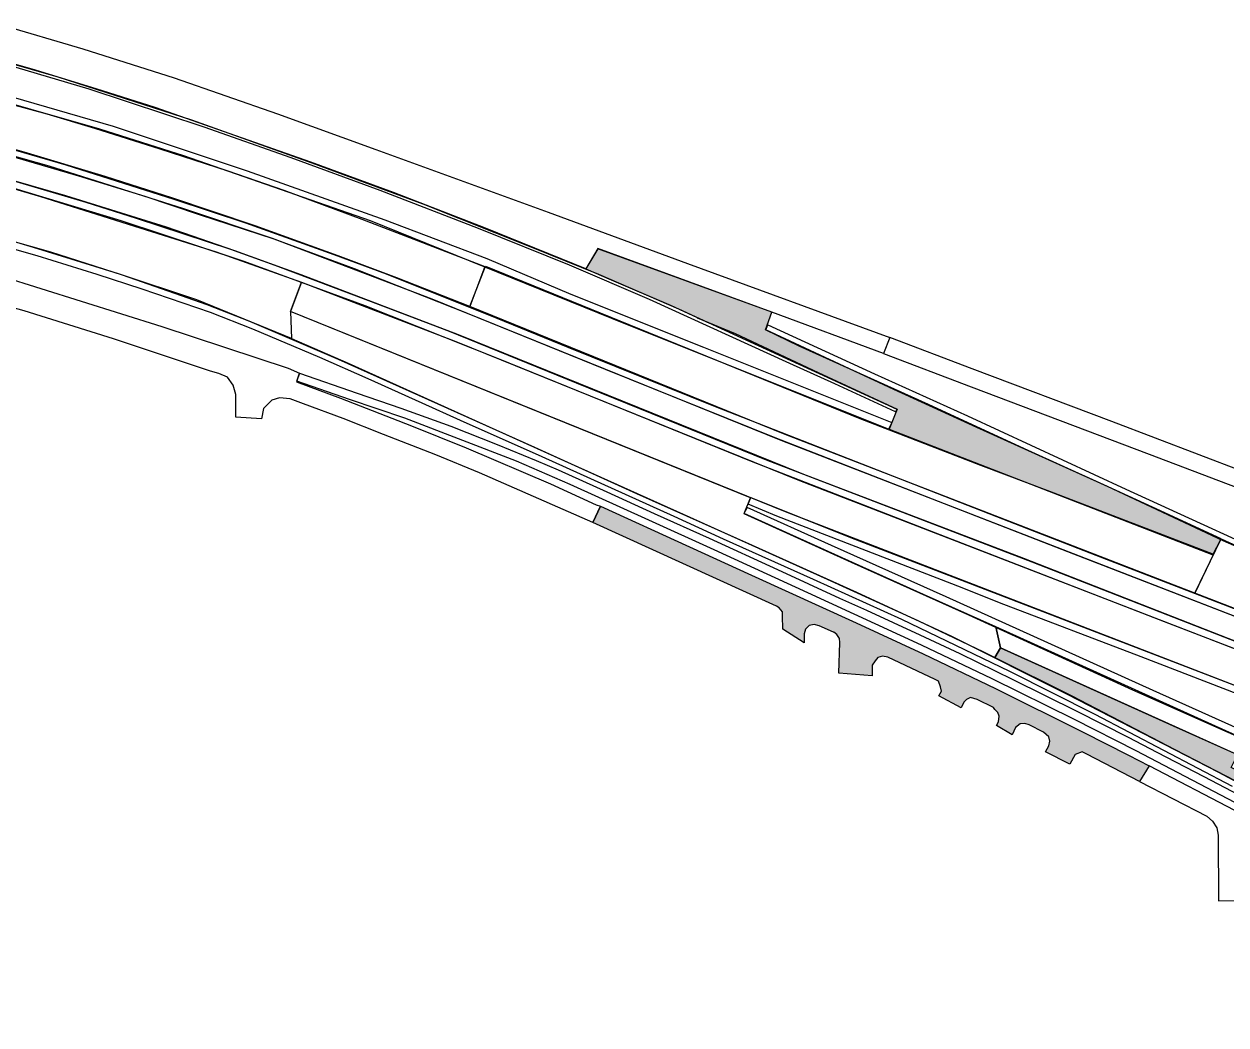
# Model space of a CAD drawing. Extents: x 2363427 to 2368559, y 6957299 to 6980140.
# Drawn here: x 2365371.7 to 2365447.5, y 6957738.3 to 6957801.4 of the extents above; entities that cross this region are included whole.
import ezdxf

# ---------------------------------------------------------------- set-up
doc = ezdxf.new("R2010")
doc.units = 0
doc.header["$LTSCALE"] = 5.6
for name, color, linetype, lineweight in [('10', 7, 'Continuous', 13), ('11', 7, 'Continuous', 13), ('14', 7, 'Continuous', 13), ('9', 7, 'Continuous', 13)]:
    doc.layers.add(name, color=color, linetype=linetype, lineweight=lineweight)

msp = doc.modelspace()

# ---------------------------------------------------------------- hatches: boundary and pattern name
at = {"layer": '11'}
for points in [[(2365447.173, 6957768.931), (2365442.842, 6957770.942), (2365439.558, 6957772.445), (2365435.011, 6957774.505), (2365428.721, 6957777.41), (2365420.572, 6957781.092), (2365418.448, 6957782.112), (2365418.853, 6957783.224), (2365407.874, 6957787.222), (2365407.117, 6957785.957), (2365408.724, 6957785.271), (2365412.498, 6957783.644), (2365414.914, 6957782.544), (2365414.142, 6957782.881), (2365416.528, 6957781.887), (2365421.765, 6957779.436), (2365426.742, 6957777.119), (2365426.255, 6957775.86), (2365446.665, 6957767.942)], [(2365452.243, 6957752.153), (2365451.513, 6957752.58), (2365450.618, 6957753.057), (2365449.64, 6957753.572), (2365447.805, 6957754.528), (2365448.208, 6957755.334), (2365433.272, 6957762.062), (2365432.912, 6957761.463), (2365437.758, 6957759.035), (2365444.27, 6957755.657), (2365447.516, 6957753.969), (2365450.492, 6957752.426), (2365451.29, 6957752.003), (2365451.925, 6957751.625)]]:
    msp.add_hatch(color=256, dxfattribs=at).paths.add_polyline_path(points)
at = {"layer": '9'}
msp.add_hatch(color=256, dxfattribs=at).paths.add_polyline_path([(2365442.038, 6957753.645), (2365438.717, 6957755.376), (2365438.41, 6957755.507), (2365437.976, 6957755.349), (2365437.631, 6957754.742), (2365436.104, 6957755.507), (2365436.31, 6957755.882), (2365436.371, 6957756.178), (2365436.316, 6957756.449), (2365435.98, 6957756.755), (2365435.074, 6957757.205), (2365434.798, 6957757.304), (2365434.509, 6957757.28), (2365434.218, 6957757.04), (2365434.009, 6957756.593), (2365433.009, 6957757.175), (2365433.131, 6957757.411), (2365433.188, 6957757.754), (2365433.104, 6957757.999), (2365432.905, 6957758.19), (2365432.819, 6957758.314), (2365431.796, 6957758.81), (2365431.385, 6957758.937), (2365431.124, 6957758.804), (2365430.95, 6957758.645), (2365430.785, 6957758.277), (2365429.387, 6957759.042), (2365429.545, 6957759.336), (2365429.49, 6957759.607), (2365429.35, 6957759.959), (2365429.14, 6957760.083), (2365426.156, 6957761.483), (2365425.822, 6957761.54), (2365425.532, 6957761.462), (2365425.358, 6957761.248), (2365425.181, 6957760.979), (2365425.181, 6957760.303), (2365423.078, 6957760.472), (2365423.134, 6957762.416), (2365423.112, 6957762.654), (2365422.948, 6957762.905), (2365422.754, 6957763.061), (2365422.739, 6957763.05), (2365421.836, 6957763.463), (2365421.52, 6957763.534), (2365421.202, 6957763.484), (2365420.969, 6957763.243), (2365420.879, 6957762.947), (2365420.883, 6957762.377), (2365419.535, 6957763.238), (2365419.53, 6957764.084), (2365419.511, 6957764.34), (2365419.312, 6957764.586), (2365419.136, 6957764.694), (2365407.57, 6957769.971), (2365408.04, 6957770.994), (2365413.663, 6957768.434), (2365417.558, 6957766.645), (2365424.171, 6957763.643), (2365428.381, 6957761.686), (2365432.943, 6957759.509), (2365438.477, 6957756.747), (2365441.342, 6957755.293), (2365442.638, 6957754.623)])

# ---------------------------------------------------------------- linework, layer by layer
at = {"layer": '10'}
for points in [[(2365426.652, 6957776.95), (2365422.819, 6957778.719), (2365419.988, 6957780.002), (2365411.145, 6957784.03), (2365406.085, 6957786.19), (2365400.353, 6957788.497), (2365394.15, 6957790.895), (2365388.54, 6957792.955), (2365383.043, 6957794.894), (2365375.804, 6957797.292), (2365371.197, 6957798.658), (2365368.548, 6957799.39), (2365368.604, 6957799.558), (2365373.824, 6957798.059), (2365382.254, 6957795.354), (2365389.845, 6957792.639), (2365396.832, 6957790.07), (2365403.65, 6957787.356), (2365407.924, 6957785.623), (2365412.96, 6957783.431), (2365417.207, 6957781.482), (2365426.732, 6957777.119)], [(2365426.208, 6957775.858), (2365409.638, 6957782.476), (2365393.532, 6957788.98), (2365381.78, 6957793.087), (2365376.48, 6957794.764), (2365367.934, 6957797.202), (2365368.086, 6957797.619), (2365377.323, 6957794.948), (2365385.758, 6957792.13), (2365394.452, 6957789.051), (2365400.887, 6957786.613), (2365406.178, 6957784.37), (2365414.534, 6957781.025), (2365426.408, 6957776.27)], [(2365445.512, 6957765.512), (2365419.589, 6957775.568), (2365399.804, 6957783.578), (2365400.786, 6957786.127), (2365424.399, 6957776.532), (2365432.007, 6957773.595), (2365436.362, 6957771.944), (2365446.709, 6957767.966)], [(2365449.619, 6957759.081), (2365419.815, 6957770.607), (2365413.956, 6957772.97), (2365388.507, 6957783.266), (2365389.184, 6957785.127), (2365398.917, 6957781.388), (2365420.594, 6957772.622), (2365450.398, 6957761.096)], [(2365388.561, 6957781.58), (2365392.124, 6957780.024), (2365405.777, 6957773.855), (2365413.248, 6957770.495), (2365422.341, 6957766.394), (2365428.058, 6957763.793), (2365432.188, 6957761.816), (2365432.912, 6957761.463), (2365433.272, 6957762.062), (2365432.975, 6957763.387), (2365428.402, 6957765.433), (2365423.942, 6957767.451), (2365417.103, 6957770.531), (2365417.508, 6957771.532), (2365388.507, 6957783.266)], [(2365489.682, 6957751.732), (2365475.43, 6957757.353), (2365458.055, 6957764.115), (2365447.317, 6957768.825), (2365440.018, 6957772.24), (2365431.781, 6957775.965), (2365426.544, 6957778.359), (2365418.46, 6957782.119), (2365418.587, 6957782.437), (2365425.316, 6957779.341), (2365431.187, 6957776.692), (2365441.173, 6957772.073), (2365452.743, 6957766.786), (2365457.726, 6957764.679), (2365473.544, 6957759.036), (2365489.588, 6957752.723)], [(2365417.085, 6957770.544), (2365423.859, 6957767.475), (2365431.249, 6957764.16), (2365441.588, 6957759.424), (2365453.809, 6957753.992), (2365464.837, 6957748.987), (2365475.468, 6957744.204), (2365481.593, 6957741.561), (2365486.377, 6957739.643), (2365489.727, 6957738.295), (2365489.703, 6957738.817), (2365485.137, 6957740.615), (2365480.67, 6957742.437), (2365474.921, 6957744.955), (2365470.553, 6957746.926), (2365462.969, 6957750.365), (2365455.907, 6957753.53), (2365442.896, 6957759.387), (2365429.834, 6957765.288), (2365422.62, 6957768.529), (2365417.295, 6957770.92)], [(2365417.365, 6957771.118), (2365417.515, 6957771.546), (2365423.802, 6957769.02), (2365430.27, 6957766.554), (2365437.946, 6957763.582), (2365449.594, 6957759.097), (2365453.271, 6957757.288), (2365457.883, 6957755.026), (2365464.307, 6957751.911), (2365467.469, 6957750.359), (2365469.381, 6957749.444), (2365469.195, 6957749.128), (2365465.308, 6957750.998), (2365460.343, 6957753.427), (2365453.138, 6957756.972), (2365450.349, 6957758.319), (2365442.136, 6957761.495), (2365433.2, 6957764.914), (2365430.856, 6957765.85), (2365419.17, 6957770.372)], [(2365489.728, 6957748.257), (2365484.388, 6957750.32), (2365459.225, 6957760.214), (2365445.512, 6957765.512), (2365447.173, 6957768.931), (2365447.68, 6957768.705), (2365455.438, 6957765.227), (2365461.622, 6957762.749), (2365466.933, 6957760.689), (2365476.343, 6957756.92), (2365489.714, 6957751.732)]]:
    msp.add_lwpolyline(points, close=True, dxfattribs=at)
for points in [[(2365369.63, 6957796.687), (2365373.14, 6957795.734), (2365376.147, 6957794.833), (2365380.258, 6957793.53), (2365384.537, 6957792.14), (2365388.071, 6957790.912), (2365392.996, 6957789.083), (2365400.761, 6957786.102), (2365399.804, 6957783.578), (2365395.201, 6957785.402), (2365391.507, 6957786.779), (2365386.275, 6957788.678), (2365381.012, 6957790.429), (2365376.813, 6957791.781), (2365371.696, 6957793.323), (2365365.513, 6957795.054)], [(2365367.319, 6957794.567), (2365374.34, 6957792.515), (2365381.15, 6957790.35), (2365385.67, 6957788.865), (2365391.226, 6957786.87), (2365394.521, 6957785.637), (2365401.51, 6957782.847), (2365405.98, 6957781.031), (2365415.175, 6957777.323), (2365433.02, 6957770.339), (2365439.287, 6957767.912), (2365442.598, 6957766.629), (2365451.427, 6957763.223)], [(2365454.13, 6957761.697), (2365445.496, 6957765.04), (2365437.891, 6957767.968), (2365429.355, 6957771.296), (2365419.051, 6957775.303), (2365408.367, 6957779.609), (2365397.436, 6957784.048), (2365387.372, 6957787.869), (2365381.775, 6957789.737), (2365373.272, 6957792.436), (2365367.218, 6957794.136)], [(2365367.496, 6957792.046), (2365372.742, 6957790.529), (2365378.999, 6957788.556), (2365383.801, 6957787.043), (2365389.184, 6957785.127), (2365388.507, 6957783.266), (2365388.561, 6957781.58), (2365382.586, 6957784.016), (2365377.66, 6957785.652), (2365372.288, 6957787.298), (2365367.231, 6957788.813)], [(2365453.164, 6957760.036), (2365443.617, 6957763.708), (2365428.81, 6957769.451), (2365417.56, 6957773.824), (2365401.604, 6957780.298), (2365393.197, 6957783.627), (2365385.576, 6957786.434), (2365377.811, 6957788.984), (2365368.13, 6957791.907)], [(2365371.049, 6957791.518), (2365375.59, 6957790.167), (2365378.773, 6957789.164), (2365384.708, 6957787.204), (2365387.511, 6957786.202), (2365393.406, 6957783.975), (2365398.504, 6957782.025), (2365406.502, 6957778.776), (2365418.501, 6957773.929), (2365435.247, 6957767.483), (2365453.602, 6957760.316)], [(2365451.867, 6957751.624), (2365447.043, 6957754.208), (2365437.501, 6957759.124), (2365430.204, 6957762.781), (2365424.201, 6957765.553), (2365417.637, 6957768.513), (2365410.343, 6957771.774), (2365403.908, 6957774.691), (2365399.033, 6957776.878), (2365391.514, 6957780.251), (2365385.927, 6957782.645), (2365383.242, 6957783.684), (2365377.903, 6957785.568), (2365373.377, 6957787.005), (2365365.951, 6957789.12)], [(2365365.827, 6957788.697), (2365372.492, 6957786.806), (2365376.291, 6957785.62), (2365379.126, 6957784.694), (2365383.437, 6957783.225), (2365386.103, 6957782.186), (2365390.336, 6957780.399), (2365393.377, 6957779.04), (2365396.788, 6957777.516), (2365399.191, 6957776.421), (2365404.347, 6957774.141), (2365412.674, 6957770.37), (2365415.786, 6957768.939), (2365421.451, 6957766.394), (2365427.021, 6957763.886), (2365433.826, 6957760.591), (2365439.21, 6957757.895), (2365447.871, 6957753.339)], [(2365448.133, 6957756.545), (2365432.975, 6957763.387), (2365433.272, 6957762.062), (2365444.156, 6957757.154), (2365451.761, 6957753.748)]]:
    msp.add_lwpolyline(points, dxfattribs=at)
at = {"layer": '11'}
for points in [[(2365447.173, 6957768.931), (2365442.842, 6957770.942), (2365439.558, 6957772.445), (2365435.011, 6957774.505), (2365428.721, 6957777.41), (2365420.572, 6957781.092), (2365418.448, 6957782.112), (2365418.853, 6957783.224), (2365407.874, 6957787.222), (2365407.117, 6957785.957), (2365408.724, 6957785.271), (2365412.498, 6957783.644), (2365414.914, 6957782.544), (2365414.142, 6957782.881), (2365416.528, 6957781.887), (2365421.765, 6957779.436), (2365426.742, 6957777.119), (2365426.255, 6957775.86), (2365446.665, 6957767.942)], [(2365452.243, 6957752.153), (2365451.513, 6957752.58), (2365450.618, 6957753.057), (2365449.64, 6957753.572), (2365447.805, 6957754.528), (2365448.208, 6957755.334), (2365433.272, 6957762.062), (2365432.912, 6957761.463), (2365437.758, 6957759.035), (2365444.27, 6957755.657), (2365447.516, 6957753.969), (2365450.492, 6957752.426), (2365451.29, 6957752.003), (2365451.925, 6957751.625)]]:
    msp.add_lwpolyline(points, close=True, dxfattribs=at)
msp.add_lwpolyline([(2365448.923, 6957751.851), (2365441.816, 6957755.577), (2365437.93, 6957757.557), (2365432.752, 6957760.121), (2365428.291, 6957762.247), (2365421.113, 6957765.536), (2365415.208, 6957768.244), (2365411.096, 6957770.109), (2365406.132, 6957772.376), (2365402.758, 6957773.833), (2365395.707, 6957776.538), (2365392.223, 6957777.718), (2365388.888, 6957778.871), (2365389.064, 6957779.382), (2365392.697, 6957778.125), (2365395.454, 6957777.176), (2365398.613, 6957776.042), (2365401.536, 6957774.891), (2365403.995, 6957773.886), (2365405.379, 6957773.284), (2365408.452, 6957771.906), (2365411.43, 6957770.538), (2365414.9, 6957768.98), (2365419.204, 6957766.998), (2365423.111, 6957765.206), (2365424.823, 6957764.437), (2365428.172, 6957762.894), (2365430.713, 6957761.714), (2365434.052, 6957760.078), (2365438.083, 6957758.08), (2365441.328, 6957756.44), (2365443.129, 6957755.495), (2365446.082, 6957753.955), (2365450.072, 6957751.874)], dxfattribs=at)
at = {"layer": '14'}
msp.add_lwpolyline([(2365489.738, 6957745.336), (2365483.472, 6957748.045), (2365458.547, 6957758.426), (2365447.619, 6957762.659), (2365434.737, 6957767.707), (2365420.756, 6957773.041), (2365399.087, 6957781.805), (2365389.179, 6957785.588), (2365384.985, 6957787.091), (2365380.679, 6957788.591), (2365374.328, 6957790.572), (2365366.808, 6957792.727), (2365367.185, 6957794.16), (2365370.015, 6957793.325), (2365375.138, 6957791.831), (2365379.312, 6957790.541), (2365382.729, 6957789.38), (2365387.446, 6957787.847), (2365392.519, 6957785.973), (2365399.635, 6957783.161), (2365419.42, 6957775.151), (2365459.097, 6957759.782), (2365484.224, 6957749.901), (2365489.729, 6957747.774)], close=True, dxfattribs=at)
at = {"layer": '9'}
for points in [[(2365370.097, 6957801.394), (2365375.406, 6957799.837), (2365381.17, 6957798.004), (2365387.688, 6957795.744), (2365393.873, 6957793.483), (2365404.736, 6957789.528), (2365413.527, 6957786.304), (2365426.284, 6957781.636), (2365425.88, 6957780.634), (2365418.853, 6957783.224), (2365407.874, 6957787.235), (2365407.117, 6957785.957), (2365400.795, 6957788.517), (2365394.994, 6957790.77), (2365389.784, 6957792.686), (2365379.967, 6957796.142), (2365376.248, 6957797.313), (2365372.205, 6957798.541), (2365365.75, 6957800.37)], [(2365370.206, 6957785.528), (2365380.376, 6957782.333), (2365388.346, 6957779.69), (2365389.064, 6957779.382), (2365388.872, 6957778.829), (2365391.654, 6957777.809), (2365396.119, 6957776.072), (2365399.573, 6957774.671), (2365404.901, 6957772.4), (2365407.782, 6957771.078), (2365408.04, 6957770.994), (2365407.57, 6957769.971), (2365400.424, 6957773.108), (2365397.669, 6957774.234), (2365394.353, 6957775.528), (2365391.814, 6957776.529), (2365389.316, 6957777.449), (2365388.481, 6957777.774), (2365387.807, 6957777.83), (2365387.33, 6957777.674), (2365386.805, 6957777.152), (2365386.67, 6957776.501), (2365385.047, 6957776.619), (2365385.047, 6957778.034), (2365384.876, 6957778.634), (2365384.535, 6957779.124), (2365383.976, 6957779.374), (2365383.458, 6957779.501), (2365377.34, 6957781.556), (2365371.696, 6957783.322), (2365363.72, 6957785.519)], [(2365448.542, 6957773.192), (2365440.284, 6957776.333), (2365431.474, 6957779.667), (2365426.284, 6957781.636), (2365425.88, 6957780.634), (2365431.414, 6957778.532), (2365442.638, 6957774.278), (2365451.989, 6957770.726)], [(2365448.035, 6957751.809), (2365442.638, 6957754.623), (2365442.038, 6957753.645), (2365446.271, 6957751.459), (2365446.637, 6957751.138), (2365446.904, 6957750.72), (2365446.997, 6957750.269), (2365447.019, 6957746.113), (2365448.384, 6957746.141)]]:
    msp.add_lwpolyline(points, dxfattribs=at)
msp.add_lwpolyline([(2365442.038, 6957753.645), (2365438.717, 6957755.376), (2365438.41, 6957755.507), (2365437.976, 6957755.349), (2365437.631, 6957754.742), (2365436.104, 6957755.507), (2365436.31, 6957755.882), (2365436.371, 6957756.178), (2365436.316, 6957756.449), (2365435.98, 6957756.755), (2365435.074, 6957757.205), (2365434.798, 6957757.304), (2365434.509, 6957757.28), (2365434.218, 6957757.04), (2365434.009, 6957756.593), (2365433.009, 6957757.175), (2365433.131, 6957757.411), (2365433.188, 6957757.754), (2365433.104, 6957757.999), (2365432.905, 6957758.19), (2365432.819, 6957758.314), (2365431.796, 6957758.81), (2365431.385, 6957758.937), (2365431.124, 6957758.804), (2365430.95, 6957758.645), (2365430.785, 6957758.277), (2365429.387, 6957759.042), (2365429.545, 6957759.336), (2365429.49, 6957759.607), (2365429.35, 6957759.959), (2365429.14, 6957760.083), (2365426.156, 6957761.483), (2365425.822, 6957761.54), (2365425.532, 6957761.462), (2365425.358, 6957761.248), (2365425.181, 6957760.979), (2365425.181, 6957760.303), (2365423.078, 6957760.472), (2365423.134, 6957762.416), (2365423.112, 6957762.654), (2365422.948, 6957762.905), (2365422.754, 6957763.061), (2365422.739, 6957763.05), (2365421.836, 6957763.463), (2365421.52, 6957763.534), (2365421.202, 6957763.484), (2365420.969, 6957763.243), (2365420.879, 6957762.947), (2365420.883, 6957762.377), (2365419.535, 6957763.238), (2365419.53, 6957764.084), (2365419.511, 6957764.34), (2365419.312, 6957764.586), (2365419.136, 6957764.694), (2365407.57, 6957769.971), (2365408.04, 6957770.994), (2365413.663, 6957768.434), (2365417.558, 6957766.645), (2365424.171, 6957763.643), (2365428.381, 6957761.686), (2365432.943, 6957759.509), (2365438.477, 6957756.747), (2365441.342, 6957755.293), (2365442.638, 6957754.623)], close=True, dxfattribs=at)

doc.saveas('drawing.dxf')
